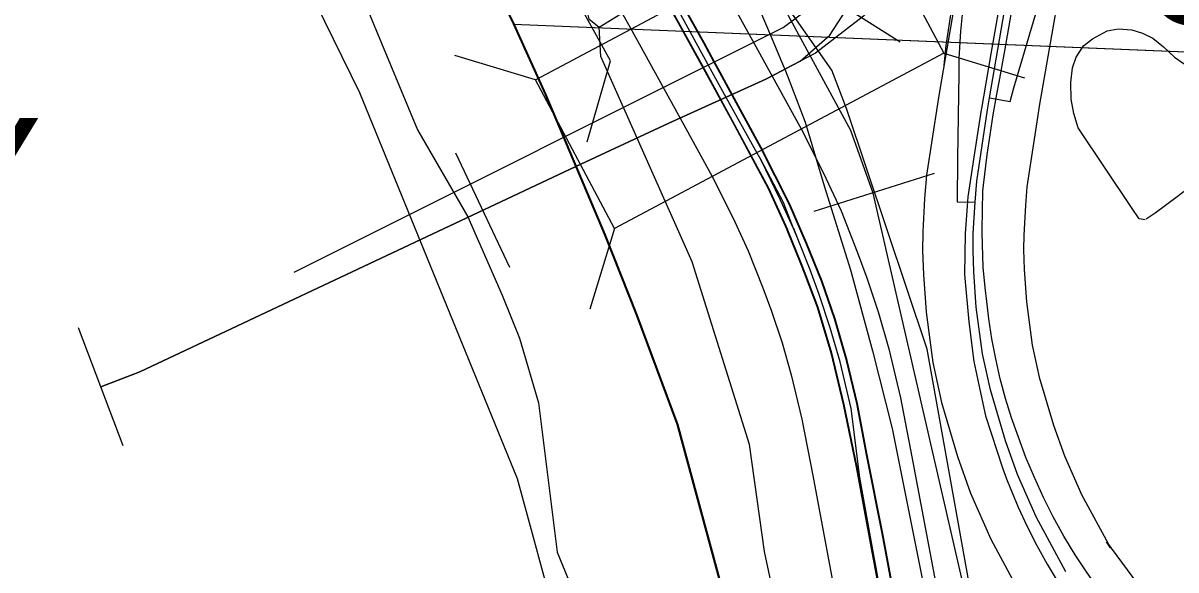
# Model space of a CAD drawing. Extents: x -157.2 to -99.3, y 12.2 to 46.2.
# Drawn here: x -147.694 to -147.009, y 34.992 to 35.316 of the extents above; entities that cross this region are included whole.
import ezdxf

# ---------------------------------------------------------------- set-up
doc = ezdxf.new("R2010")
doc.units = 0
for name, color, linetype in [('tdCoCityStreetMinor', 7, 'Continuous'), ('tdCoClipBndry', 7, 'Continuous'), ('tdCoCoBndry', 7, 'Continuous'), ('tdCoCorpBndry', 7, 'Continuous'), ('tdCoDivCarto', 7, 'Continuous'), ('tdCoHydroRiver', 7, 'Continuous'), ('tdCoInt', 7, 'Continuous'), ('tdCoIntCL', 7, 'Continuous'), ('tdCoIntRte', 7, 'Continuous'), ('tdCoPriCL', 7, 'Continuous'), ('tdCoPriDiv', 7, 'Continuous'), ('tdCoPriRamp', 7, 'Continuous'), ('tdCoRRCL', 7, 'Continuous'), ('tdCoRROwnerTxt', 7, 'Continuous'), ('tdCoSectLine', 7, 'Continuous'), ('tdCoStBndry', 7, 'Continuous'), ('tdCoStrucDivPri', 7, 'Continuous'), ('tdCoStrucNonDivPri', 7, 'Continuous'), ('tdCoStrucPriMaintName', 7, 'Continuous'), ('tdCoTwpBndryShd', 7, 'Continuous')]:
    doc.layers.add(name, color=color, linetype=linetype)

msp = doc.modelspace()

# ---------------------------------------------------------------- linework, layer by layer
at = {"layer": 'tdCoCityStreetMinor'}
for points in [[(-147.02702, 35.19953), (-147.03047, 35.20027), (-147.03516, 35.20693), (-147.06672, 35.25428), (-147.06943, 35.26267), (-147.07091, 35.2713), (-147.07116, 35.28116), (-147.07017, 35.28979), (-147.06795, 35.2962), (-147.06352, 35.30286), (-147.05834, 35.30706), (-147.04946, 35.31174), (-147.04305, 35.31297), (-147.03491, 35.31248), (-147.0285, 35.31051), (-147.02233, 35.30755), (-147.01617, 35.30237), (-147.00951, 35.2962), (-147.00384, 35.29226), (-146.99767, 35.29152), (-146.99447, 35.293), (-146.98855, 35.29793), (-146.98333, 35.30315)], [(-146.97621, 35.23295), (-146.9814, 35.2311), (-146.98953, 35.22715), (-146.99768, 35.22107), (-147.00803, 35.21334), (-147.0211, 35.20348), (-147.02645, 35.19991)]]:
    msp.add_lwpolyline(points, dxfattribs=at)
at = {"layer": 'tdCoClipBndry'}
msp.add_lwpolyline([(-147.25054, 33.70952), (-147.24775, 34.07296), (-147.25857, 34.18458), (-147.26935, 34.41243), (-147.30503, 34.63993), (-147.34667, 34.81211), (-147.35749, 34.88891), (-147.37587, 34.95785), (-147.39974, 35.04582), (-147.4935, 35.27494), (-147.56118, 35.41328), (-147.66993, 35.57207), (-147.82096, 35.73684), (-147.89948, 35.80515), (-148.07214, 35.90589), (-148.15095, 35.92571), (-148.2271, 35.9556), (-148.37612, 35.99492), (-148.62697, 36.04036), (-149.37009, 36.13081), (-149.77127, 36.20598)], dxfattribs=at)
at = {"layer": 'tdCoCoBndry'}
msp.add_lwpolyline([(-147.27934, 34.98381), (-147.30489, 35.07796), (-147.32922, 35.14295), (-147.34807, 35.19093), (-147.38334, 35.27414), (-147.40224, 35.31587), (-147.41675, 35.34553), (-147.43835, 35.38967), (-147.45554, 35.42482), (-147.47393, 35.46241), (-147.51377, 35.51992), (-147.53046, 35.55047), (-147.55113, 35.5778), (-147.59246, 35.63549), (-147.61734, 35.66713), (-147.65512, 35.70708), (-147.75108, 35.80855)], dxfattribs=at)
at = {"layer": 'tdCoCorpBndry'}
msp.add_lwpolyline([(-147.7507, 35.80855), (-147.65474, 35.70708), (-147.61696, 35.66713), (-147.59208, 35.63549), (-147.55075, 35.5778), (-147.53008, 35.55047), (-147.51339, 35.51992), (-147.47355, 35.46241), (-147.45516, 35.42482), (-147.43797, 35.38967), (-147.41637, 35.34553), (-147.40186, 35.31587), (-147.38296, 35.27414), (-147.34769, 35.19093), (-147.32884, 35.14295), (-147.30451, 35.07796), (-147.27896, 34.98381)], dxfattribs=at)
at = {"layer": 'tdCoDivCarto'}
for points in [[(-147.2818, 35.2916), (-147.28281, 35.29346), (-147.28883, 35.30449), (-147.31448, 35.3506), (-147.33444, 35.38677), (-147.35245, 35.41941), (-147.38402, 35.4781), (-147.41657, 35.53729), (-147.45282, 35.59869), (-147.49401, 35.66503), (-147.52853, 35.72002), (-147.59287, 35.81909)], [(-147.2818, 35.2916), (-147.28281, 35.29346), (-147.28883, 35.30449), (-147.31448, 35.3506), (-147.33444, 35.38677), (-147.35245, 35.41941), (-147.38402, 35.4781), (-147.41657, 35.53729), (-147.45282, 35.59869), (-147.49401, 35.66503), (-147.52853, 35.72002), (-147.59287, 35.81909)], [(-147.07788, 35.7043), (-147.07824, 35.61455), (-147.07873, 35.57287), (-147.07997, 35.54624), (-147.08194, 35.51961), (-147.0849, 35.49519), (-147.09634, 35.42701), (-147.09789, 35.4178), (-147.09876, 35.41261), (-147.10151, 35.39623), (-147.10265, 35.3894), (-147.11868, 35.29815), (-147.12302, 35.27271)], [(-147.07788, 35.7043), (-147.07824, 35.61455), (-147.07873, 35.57287), (-147.07997, 35.54624), (-147.08194, 35.51961), (-147.0849, 35.49519), (-147.09634, 35.42701), (-147.09789, 35.4178), (-147.09876, 35.41261), (-147.10151, 35.39623), (-147.10265, 35.3894), (-147.11868, 35.29815), (-147.12302, 35.27271)], [(-147.11373, 35.28137), (-147.11038, 35.29995), (-147.09692, 35.37754), (-147.09362, 35.39686), (-147.09099, 35.41226), (-147.09015, 35.41722), (-147.08839, 35.42752), (-147.07875, 35.48399), (-147.07469, 35.51285), (-147.07276, 35.53764), (-147.07148, 35.56137), (-147.07041, 35.58809), (-147.0705, 35.61894)], [(-147.11373, 35.28137), (-147.11038, 35.29995), (-147.09692, 35.37754), (-147.09362, 35.39686), (-147.09099, 35.41226), (-147.09015, 35.41722), (-147.08839, 35.42752), (-147.07875, 35.48399), (-147.07469, 35.51285), (-147.07276, 35.53764), (-147.07148, 35.56137), (-147.07041, 35.58809), (-147.0705, 35.61894)], [(-147.34017, 35.3821), (-147.34013, 35.38203), (-147.29006, 35.29142), (-147.28793, 35.28748)], [(-147.34017, 35.3821), (-147.34013, 35.38203), (-147.29006, 35.29142), (-147.28793, 35.28748)], [(-147.28793, 35.28748), (-147.28793, 35.28748)], [(-147.28793, 35.28748), (-147.27083, 35.25591), (-147.25061, 35.21818), (-147.23951, 35.19376), (-147.23945, 35.19363)], [(-147.28793, 35.28748), (-147.28793, 35.28748)], [(-147.28793, 35.28748), (-147.27083, 35.25591), (-147.25061, 35.21818), (-147.23951, 35.19376), (-147.23945, 35.19363)], [(-147.00553, 34.05954), (-147.01164, 34.09538), (-147.02619, 34.17725), (-147.03828, 34.24975), (-147.0479, 34.30129), (-147.05899, 34.36196), (-147.07231, 34.42854), (-147.08933, 34.51485), (-147.10338, 34.59056), (-147.11522, 34.65493), (-147.1384, 34.777), (-147.16281, 34.90597), (-147.18279, 35.01325), (-147.19216, 35.0601), (-147.19783, 35.09043), (-147.204, 35.11608), (-147.21115, 35.14074), (-147.21879, 35.16318), (-147.22792, 35.18562), (-147.23803, 35.20881), (-147.25504, 35.24259), (-147.2818, 35.2916)], [(-147.00553, 34.05954), (-147.01164, 34.09538), (-147.02619, 34.17725), (-147.03828, 34.24975), (-147.0479, 34.30129), (-147.05899, 34.36196), (-147.07231, 34.42854), (-147.08933, 34.51485), (-147.10338, 34.59056), (-147.11522, 34.65493), (-147.1384, 34.777), (-147.16281, 34.90597), (-147.18279, 35.01325), (-147.19216, 35.0601), (-147.19783, 35.09043), (-147.204, 35.11608), (-147.21115, 35.14074), (-147.21879, 35.16318), (-147.22792, 35.18562), (-147.23803, 35.20881), (-147.25504, 35.24259), (-147.2818, 35.2916)], [(-147.11499, 35.27431), (-147.11373, 35.28137)], [(-147.11499, 35.27431), (-147.11373, 35.28137)], [(-147.12302, 35.27271), (-147.12422, 35.26565)], [(-147.12302, 35.27271), (-147.12422, 35.26565)], [(-147.123, 35.22019), (-147.12086, 35.23817), (-147.11723, 35.2619), (-147.11499, 35.27431)], [(-147.123, 35.22019), (-147.12086, 35.23817), (-147.11723, 35.2619), (-147.11499, 35.27431)], [(-147.12422, 35.26565), (-147.12436, 35.26486), (-147.12879, 35.23675), (-147.13225, 35.21332), (-147.13247, 35.21054)], [(-147.12422, 35.26565), (-147.12436, 35.26486), (-147.12879, 35.23675), (-147.13225, 35.21332), (-147.13247, 35.21054)], [(-147.1238, 35.19188), (-147.12385, 35.19371), (-147.12342, 35.21658), (-147.123, 35.22019)], [(-147.1238, 35.19188), (-147.12385, 35.19371), (-147.12342, 35.21658), (-147.123, 35.22019)], [(-147.13247, 35.21054), (-147.13397, 35.19137), (-147.13422, 35.1672), (-147.13175, 35.13909), (-147.12879, 35.11542), (-147.12527, 35.09891), (-147.12189, 35.08311), (-147.11178, 35.05229), (-147.10925, 35.0457)], [(-147.13247, 35.21054), (-147.13397, 35.19137), (-147.13422, 35.1672), (-147.13175, 35.13909), (-147.12879, 35.11542), (-147.12527, 35.09891), (-147.12189, 35.08311), (-147.11178, 35.05229), (-147.10925, 35.0457)], [(-147.23945, 35.19363), (-147.23135, 35.17357)], [(-147.23945, 35.19363), (-147.23135, 35.17357)], [(-147.00901, 34.92935), (-147.02253, 34.94212), (-147.03878, 34.95944), (-147.05395, 34.97932), (-147.06146, 34.98987), (-147.06857, 35.00071), (-147.07527, 35.0118), (-147.08155, 35.02313), (-147.08739, 35.0347), (-147.0928, 35.04647), (-147.09776, 35.05844), (-147.10226, 35.07059), (-147.10628, 35.082), (-147.10988, 35.09356), (-147.11304, 35.10524), (-147.11577, 35.11702), (-147.11805, 35.12891), (-147.11989, 35.14087), (-147.12129, 35.15289), (-147.12177, 35.15755), (-147.12321, 35.17127), (-147.1238, 35.19188)], [(-147.00901, 34.92935), (-147.02253, 34.94212), (-147.03878, 34.95944), (-147.05395, 34.97932), (-147.06146, 34.98987), (-147.06857, 35.00071), (-147.07527, 35.0118), (-147.08155, 35.02313), (-147.08739, 35.0347), (-147.0928, 35.04647), (-147.09776, 35.05844), (-147.10226, 35.07059), (-147.10628, 35.082), (-147.10988, 35.09356), (-147.11304, 35.10524), (-147.11577, 35.11702), (-147.11805, 35.12891), (-147.11989, 35.14087), (-147.12129, 35.15289), (-147.12177, 35.15755), (-147.12321, 35.17127), (-147.1238, 35.19188)], [(-147.23135, 35.17357), (-147.22915, 35.16812), (-147.22151, 35.14765), (-147.21337, 35.12052), (-147.20597, 35.08994), (-147.19833, 35.0527), (-147.18829, 34.99911)], [(-147.23135, 35.17357), (-147.22915, 35.16812), (-147.22151, 35.14765), (-147.21337, 35.12052), (-147.20597, 35.08994), (-147.19833, 35.0527), (-147.18829, 34.99911)], [(-147.10925, 35.0457), (-147.10725, 35.0405), (-147.10232, 35.02887), (-147.097, 35.01742), (-147.09128, 35.00616), (-147.08519, 34.9951), (-147.07871, 34.98425), (-147.07188, 34.97364), (-147.06468, 34.96326), (-147.05457, 34.95044), (-147.04076, 34.93416), (-147.02744, 34.91961), (-147.01505, 34.9081)], [(-147.10925, 35.0457), (-147.10725, 35.0405), (-147.10232, 35.02887), (-147.097, 35.01742), (-147.09128, 35.00616), (-147.08519, 34.9951), (-147.07871, 34.98425), (-147.07188, 34.97364), (-147.06468, 34.96326), (-147.05457, 34.95044), (-147.04076, 34.93416), (-147.02744, 34.91961), (-147.01505, 34.9081)], [(-147.18829, 34.99911), (-147.18156, 34.96319), (-147.15813, 34.84038), (-147.1347, 34.71658), (-147.11201, 34.595), (-147.08933, 34.47293), (-147.06565, 34.35752), (-147.05949, 34.32349), (-147.04444, 34.23816), (-147.02225, 34.11017), (-147.0112, 34.04829), (-147.00976, 34.03912)], [(-147.18829, 34.99911), (-147.18156, 34.96319), (-147.15813, 34.84038), (-147.1347, 34.71658), (-147.11201, 34.595), (-147.08933, 34.47293), (-147.06565, 34.35752), (-147.05949, 34.32349), (-147.04444, 34.23816), (-147.02225, 34.11017), (-147.0112, 34.04829), (-147.00976, 34.03912)]]:
    msp.add_lwpolyline(points, dxfattribs=at)
at = {"layer": 'tdCoHydroRiver'}
for points in [[(-147.35136, 35.31401), (-147.33685, 35.32298), (-147.29785, 35.40219), (-147.26086, 35.51463), (-147.25541, 35.62816), (-147.2674, 35.69333), (-147.27338, 35.70301), (-147.27776, 35.76002), (-147.27927, 35.90064), (-147.27179, 35.93513), (-147.21464, 36.0832), (-147.19886, 36.17584), (-147.19004, 36.29557), (-147.18047, 36.2984), (-147.13323, 36.2952)], [(-147.66047, 35.83163), (-147.66096, 35.81743), (-147.638, 35.79611), (-147.51594, 35.62607), (-147.48183, 35.56172), (-147.40845, 35.44548), (-147.38478, 35.39887), (-147.38358, 35.38777), (-147.36584, 35.35241), (-147.35751, 35.31896), (-147.35136, 35.31401)], [(-147.7144, 35.68502), (-147.64919, 35.60697), (-147.62552, 35.56035), (-147.57831, 35.50977), (-147.54201, 35.41691), (-147.51172, 35.37955), (-147.45921, 35.25296), (-147.4294, 35.2014), (-147.40888, 35.15489)], [(-147.06669, 33.89539), (-147.08805, 34.05564), (-147.08921, 34.11412), (-147.09559, 34.15856), (-147.10107, 34.27563), (-147.13106, 34.36826), (-147.15476, 34.50648), (-147.15656, 34.54603), (-147.16118, 34.54935), (-147.17856, 34.64156), (-147.19995, 34.70862), (-147.20751, 34.71836), (-147.21704, 34.76291), (-147.22039, 34.84989), (-147.25307, 35.00264), (-147.26195, 35.06612), (-147.29614, 35.1747), (-147.35038, 35.2966), (-147.35136, 35.31401)], [(-147.40888, 35.15489), (-147.39871, 35.12927), (-147.38739, 35.09097), (-147.37621, 35.00215), (-147.3558, 34.95248)]]:
    msp.add_lwpolyline(points, dxfattribs=at)
at = {"layer": 'tdCoInt'}
for points in [[(-147.28036, 35.34278), (-147.25919, 35.30424), (-147.24855, 35.28488), (-147.23012, 35.25149), (-147.21658, 35.22427), (-147.20764, 35.20487), (-147.19802, 35.18065), (-147.1923, 35.16522), (-147.18538, 35.14431), (-147.17916, 35.12293), (-147.17226, 35.0938), (-147.16554, 35.05887), (-147.14485, 34.94882)], [(-147.34528, 35.3362), (-147.33291, 35.31382), (-147.30111, 35.25594), (-147.28327, 35.22362), (-147.2707, 35.19835), (-147.26281, 35.18122), (-147.25404, 35.15914), (-147.24892, 35.14536), (-147.24268, 35.1265), (-147.23719, 35.10762), (-147.23094, 35.08121), (-147.22448, 35.04766), (-147.20378, 34.9375)]]:
    msp.add_lwpolyline(points, dxfattribs=at)
at = {"layer": 'tdCoIntCL'}
for points in [[(-147.25521, 35.23534), (-147.25818, 35.24066), (-147.27483, 35.27041), (-147.28511, 35.28913), (-147.28548, 35.28979), (-147.30663, 35.3283)], [(-147.23581, 35.19452), (-147.24364, 35.21131), (-147.25521, 35.23534)], [(-147.23581, 35.19452), (-147.2419, 35.20995), (-147.25521, 35.23534)], [(-147.23297, 35.18737), (-147.23522, 35.19304), (-147.23581, 35.19452)], [(-147.23297, 35.18737), (-147.23577, 35.19443), (-147.23581, 35.19452)], [(-147.00508, 34.00708), (-147.01132, 34.03893), (-147.01953, 34.0837), (-147.04052, 34.20749), (-147.05829, 34.30981), (-147.06223, 34.33295), (-147.07988, 34.42537), (-147.09383, 34.50026), (-147.11792, 34.62536), (-147.16753, 34.8851), (-147.1868, 34.99289), (-147.18831, 35.00134), (-147.19639, 35.04657), (-147.2016, 35.0875), (-147.20818, 35.11528), (-147.21403, 35.1354), (-147.22061, 35.15529), (-147.22603, 35.1699), (-147.23297, 35.18737)]]:
    msp.add_lwpolyline(points, dxfattribs=at)
at = {"layer": 'tdCoIntRte'}
for points in [[(-147.34051, 35.38203), (-147.29044, 35.29142), (-147.28831, 35.28748), (-147.28831, 35.28748), (-147.27121, 35.25591), (-147.25098, 35.21818), (-147.23989, 35.19376), (-147.23983, 35.19363), (-147.23173, 35.17357), (-147.22953, 35.16812), (-147.22189, 35.14765), (-147.21375, 35.12052), (-147.20635, 35.08994), (-147.1987, 35.0527), (-147.18867, 34.99911), (-147.18194, 34.96319)], [(-147.34051, 35.38203), (-147.29044, 35.29142), (-147.28831, 35.28748), (-147.28831, 35.28748), (-147.27121, 35.25591), (-147.25098, 35.21818), (-147.23989, 35.19376), (-147.23983, 35.19363), (-147.23173, 35.17357), (-147.22953, 35.16812), (-147.22189, 35.14765), (-147.21375, 35.12052), (-147.20635, 35.08994), (-147.1987, 35.0527), (-147.18867, 34.99911), (-147.18194, 34.96319)], [(-147.16319, 34.90597), (-147.18317, 35.01325), (-147.19254, 35.0601), (-147.19821, 35.09043), (-147.20438, 35.11608), (-147.21153, 35.14074), (-147.21917, 35.16318), (-147.2283, 35.18562), (-147.23841, 35.20881), (-147.25542, 35.24259), (-147.28319, 35.29346), (-147.28921, 35.30449), (-147.31486, 35.3506)], [(-147.16319, 34.90597), (-147.18317, 35.01325), (-147.19254, 35.0601), (-147.19821, 35.09043), (-147.20438, 35.11608), (-147.21153, 35.14074), (-147.21917, 35.16318), (-147.2283, 35.18562), (-147.23841, 35.20881), (-147.25542, 35.24259), (-147.28319, 35.29346), (-147.28921, 35.30449), (-147.31486, 35.3506)]]:
    msp.add_lwpolyline(points, dxfattribs=at)
at = {"layer": 'tdCoPriCL'}
for points in [[(-147.11942, 35.27204), (-147.10077, 35.38013), (-147.09738, 35.39995), (-147.09483, 35.4149), (-147.09228, 35.43032), (-147.08171, 35.49435), (-147.07887, 35.51855), (-147.07647, 35.55174), (-147.07549, 35.56996), (-147.0752, 35.6088)], [(-147.11942, 35.27204), (-147.10713, 35.26991), (-147.10501, 35.27793), (-147.08379, 35.34969), (-147.08183, 35.35635), (-147.0759, 35.37784), (-147.06802, 35.40641), (-147.06703, 35.41061), (-147.06718, 35.41529)], [(-147.13534, 35.32553), (-147.13657, 35.31172), (-147.13756, 35.29544), (-147.13756, 35.28632), (-147.13854, 35.23625), (-147.13868, 35.21033), (-147.12805, 35.21017)], [(-147.12805, 35.21017), (-147.12703, 35.22259), (-147.12059, 35.26497), (-147.11942, 35.27204)], [(-147.07402, 34.99046), (-147.09175, 35.02322), (-147.10278, 35.04834), (-147.10992, 35.06835), (-147.11891, 35.09857), (-147.1236, 35.12002), (-147.12728, 35.14779), (-147.12871, 35.16862), (-147.12917, 35.18161), (-147.1291, 35.19142), (-147.12805, 35.21017)]]:
    msp.add_lwpolyline(points, dxfattribs=at)
at = {"layer": 'tdCoPriDiv'}
for points in [[(-147.13034, 35.38521), (-147.149, 35.27704), (-147.15022, 35.26967), (-147.15684, 35.22609), (-147.15799, 35.21223), (-147.15909, 35.19237), (-147.15918, 35.1812), (-147.15867, 35.16706), (-147.15715, 35.14479), (-147.15318, 35.11483), (-147.14798, 35.09108), (-147.13845, 35.05902), (-147.13067, 35.03725), (-147.11872, 35.01003), (-147.1004, 34.97618)], [(-147.0712, 35.37505), (-147.08984, 35.26703), (-147.09096, 35.26026), (-147.09721, 35.2191), (-147.09812, 35.2081), (-147.0991, 35.19047), (-147.09917, 35.18203), (-147.09875, 35.17018), (-147.09742, 35.15079), (-147.09403, 35.1252), (-147.08984, 35.10607), (-147.0814, 35.07768), (-147.07488, 35.05943), (-147.06478, 35.03641), (-147.04763, 35.00474), (-147.04992, 35.00833), (-147.02871, 34.97972)]]:
    msp.add_lwpolyline(points, dxfattribs=at)
at = {"layer": 'tdCoPriRamp'}
msp.add_lwpolyline([(-147.12512, 35.4194), (-147.13129, 35.38765), (-147.13714, 35.35528), (-147.14208, 35.32538), (-147.14547, 35.30318), (-147.14651, 35.29145)], dxfattribs=at)
at = {"layer": 'tdCoRRCL'}
for p, q in [((-147.24207, 35.31378), (-147.17738, 35.36222)), ((-147.21314, 35.28837), (-147.25439, 35.34761)), ((-147.17247, 35.30503), (-147.23571, 35.34535)), ((-147.53243, 35.16844), (-147.24207, 35.31378)), ((-147.40444, 35.17123), (-147.43637, 35.2391)), ((-147.15231, 35.22715), (-147.22383, 35.20457)), ((-147.63404, 35.06542), (-147.66067, 35.13553))]:
    msp.add_line(p, q, dxfattribs=at)
for points in [[(-147.52782, 36.04053), (-147.50711, 35.94196), (-147.49872, 35.90395), (-147.49007, 35.87145), (-147.48558, 35.8568), (-147.48116, 35.84235), (-147.47277, 35.81876), (-147.46385, 35.79464), (-147.45232, 35.76738), (-147.42794, 35.71311), (-147.37604, 35.59594), (-147.34746, 35.53224), (-147.32072, 35.47142), (-147.27328, 35.36499), (-147.25126, 35.31335), (-147.24142, 35.28983), (-147.24106, 35.28897), (-147.2392, 35.28451), (-147.22898, 35.25751), (-147.2177, 35.21976), (-147.20197, 35.16996), (-147.18887, 35.12172), (-147.17733, 35.07559), (-147.15715, 34.97466)], [(-147.13185, 34.96943), (-147.18852, 35.21546), (-147.2018, 35.25265), (-147.32072, 35.47142), (-147.34746, 35.53224), (-147.37604, 35.59594), (-147.42794, 35.71311), (-147.45232, 35.76738), (-147.46385, 35.79464), (-147.47277, 35.81876), (-147.48116, 35.84235), (-147.48558, 35.8568), (-147.49007, 35.87145), (-147.49872, 35.90395), (-147.50711, 35.94196), (-147.52782, 36.04053)], [(-147.11311, 35.97771), (-147.11454, 35.93333), (-147.11884, 35.79707), (-147.11924, 35.78262), (-147.12313, 35.64316), (-147.12767, 35.48734), (-147.12934, 35.45488), (-147.13411, 35.42887), (-147.14294, 35.39928), (-147.15511, 35.37017), (-147.16799, 35.34941), (-147.17658, 35.33652), (-147.17828, 35.33498), (-147.19424, 35.32054), (-147.22288, 35.29858), (-147.24106, 35.28897), (-147.24234, 35.28829), (-147.25223, 35.28307), (-147.30998, 35.25706), (-147.36513, 35.23118), (-147.6241, 35.10931), (-147.64735, 35.10048)], [(-147.64735, 35.10048), (-147.6241, 35.10931), (-147.36513, 35.23118), (-147.30998, 35.25706), (-147.25223, 35.28307), (-147.24234, 35.28829), (-147.24106, 35.28897), (-147.23197, 35.29378), (-147.21422, 35.30931), (-147.19919, 35.33257)], [(-147.08539, 34.72645), (-147.15646, 35.12272), (-147.2043, 35.26574), (-147.21314, 35.28837)]]:
    msp.add_lwpolyline(points, dxfattribs=at)
at = {"layer": 'tdCoSectLine'}
for points in [[(-147.61734, 35.66713), (-147.59246, 35.63549), (-147.55113, 35.5778), (-147.53046, 35.55047), (-147.51377, 35.51992), (-147.47393, 35.46241), (-147.45554, 35.42482), (-147.43835, 35.38967), (-147.41675, 35.34553), (-147.40224, 35.31587)], [(-147.40224, 35.31587), (-146.64616, 35.28472)], [(-147.40224, 35.31587), (-147.38334, 35.27414), (-147.34807, 35.19093), (-147.32922, 35.14295), (-147.30489, 35.07796), (-147.27934, 34.98381), (-147.25926, 34.9085), (-147.24951, 34.8356), (-147.23612, 34.7779), (-147.20691, 34.65946), (-147.19108, 34.56956), (-147.16975, 34.42256), (-147.16123, 34.29543), (-147.15872, 34.18931), (-147.15342, 34.13721), (-147.14775, 34.07747)]]:
    msp.add_lwpolyline(points, dxfattribs=at)
at = {"layer": 'tdCoStBndry'}
msp.add_lwpolyline([(-147.75108, 35.80855), (-147.65512, 35.70708), (-147.61734, 35.66713), (-147.59246, 35.63549), (-147.55113, 35.5778), (-147.53046, 35.55047), (-147.51377, 35.51992), (-147.47393, 35.46241), (-147.45554, 35.42482), (-147.43835, 35.38967), (-147.41675, 35.34553), (-147.40224, 35.31587), (-147.38334, 35.27414), (-147.34807, 35.19093), (-147.32922, 35.14295), (-147.30489, 35.07796), (-147.27934, 34.98381)], dxfattribs=at)
at = {"layer": 'tdCoStrucDivPri'}
msp.add_lwpolyline([(-147.35851, 35.24598), (-147.34465, 35.29402), (-147.39299, 35.38156), (-147.44103, 35.39542)], dxfattribs=at)
at = {"layer": 'tdCoStrucNonDivPri'}
for p, q in [((-147.38918, 35.28265), (-147.437, 35.29726)), ((-147.14648, 35.29848), (-147.09867, 35.28387)), ((-147.34221, 35.19436), (-147.35682, 35.14654))]:
    msp.add_line(p, q, dxfattribs=at)
msp.add_lwpolyline([(-147.38918, 35.28265), (-147.19345, 35.38676), (-147.14648, 35.29848), (-147.34221, 35.19436)], close=True, dxfattribs=at)
at = {"layer": 'tdCoTwpBndryShd'}
for points in [[(-147.27934, 34.98381), (-147.30489, 35.07796), (-147.32922, 35.14295), (-147.34807, 35.19093), (-147.38334, 35.27414), (-147.40224, 35.31587), (-147.41675, 35.34553), (-147.43835, 35.38967), (-147.45554, 35.42482), (-147.47393, 35.46241), (-147.51377, 35.51992), (-147.53046, 35.55047), (-147.55113, 35.5778), (-147.59246, 35.63549), (-147.61734, 35.66713), (-147.65512, 35.70708), (-147.75108, 35.80855)], [(-147.40224, 35.31587), (-146.64616, 35.28472), (-146.52191, 35.27769), (-145.62953, 35.23574), (-145.61011, 35.23592), (-144.64089, 35.20948), (-144.59808, 35.20672), (-144.06586, 35.16839), (-143.891, 35.1616), (-143.61033, 35.16283), (-143.57171, 35.16309), (-143.35123, 35.16238), (-142.60222, 35.12329), (-142.5849, 35.12253), (-141.60609, 35.08), (-141.5855, 35.07902), (-140.60733, 35.04248)]]:
    msp.add_lwpolyline(points, dxfattribs=at)

# ---------------------------------------------------------------- texts
at = {"layer": 'tdCoRROwnerTxt'}
msp.add_text('BNSF RAILWAY', height=0.08, rotation=359.88757, dxfattribs=at).set_placement((-148.47883, 35.18168))
at = {"layer": 'tdCoStrucPriMaintName'}
msp.add_text('97936S076', height=0.11, dxfattribs=at).set_placement((-147.03337, 35.31591))

doc.saveas('drawing.dxf')
